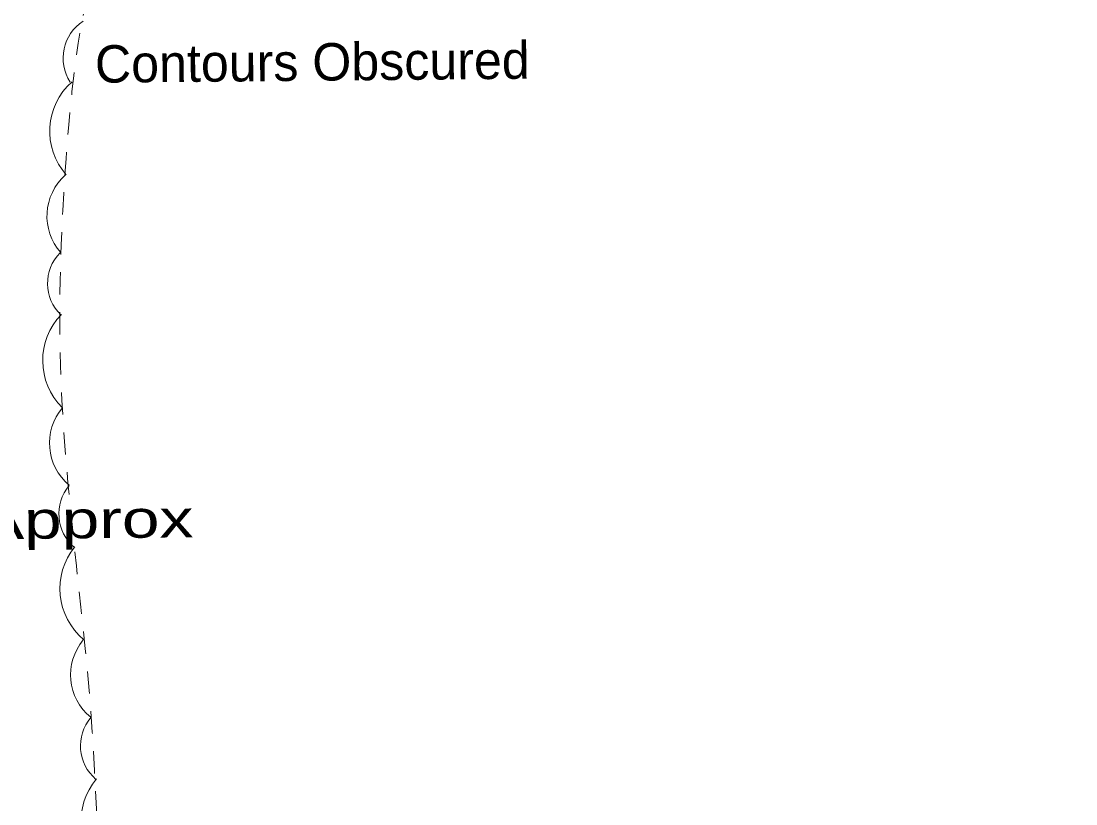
# Model space of a CAD drawing. Extents: x 2362213 to 2366494, y 6968794 to 6978110.
# Drawn here: x 2364627.7 to 2364762.8, y 6973266.2 to 6973366.5 of the extents above; entities that cross this region are included whole.
import ezdxf

# ---------------------------------------------------------------- set-up
doc = ezdxf.new("R2010")
doc.units = 0
doc.header["$LTSCALE"] = 1.9
doc.linetypes.add('LONG_DASHED', pattern=[7.5, 6, -1.5])
doc.linetypes.add('SHORT_DASHED', pattern=[2.7, 1.5, -1.2])
for name, color, linetype, lineweight in [('20', 7, 'Continuous', 25), ('29', 7, 'Continuous', 13), ('3', 7, 'Continuous', 25), ('31', 7, 'Continuous', 25)]:
    doc.layers.add(name, color=color, linetype=linetype, lineweight=lineweight)

msp = doc.modelspace()

# ---------------------------------------------------------------- linework, layer by layer
at = {"layer": '29'}
for centre, radius, start, end in [((2364638.738, 6973361.741), 5.632, 123.16221, 213.16221), ((2364639.85, 6973352.352), 8.454, 131.44781, 221.44781), ((2364638.086, 6973341.471), 7.048, 131.44781, 221.44781), ((2364636.743, 6973332.847), 5.632, 135.68907, 225.68907), ((2364638.945, 6973322.984), 8.454, 135.68907, 225.68907), ((2364638.415, 6973312.392), 7.048, 139.93829, 229.93829), ((2364638.196, 6973303.347), 5.632, 139.93829, 229.93829), ((2364641.151, 6973293.736), 8.454, 140.49305, 230.49305), ((2364641.119, 6973282.713), 7.048, 140.49305, 230.49305), ((2364640.963, 6973273.607), 5.632, 139.66213, 229.66213), ((2364643.843, 6973263.92), 8.454, 139.66213, 229.66213)]:
    msp.add_arc(centre, radius, start, end, dxfattribs=at)
at = {"layer": '29', "linetype": 'SHORT_DASHED'}
msp.add_spline([(2365037.9, 6973445.442), (2365023.867, 6973443.538), (2364999.858, 6973421.228), (2364985.979, 6973383.353), (2364961.682, 6973351.471), (2364919.882, 6973332.353), (2364891.333, 6973307.82), (2364852.932, 6973262.692), (2364825.656, 6973230.551), (2364794.303, 6973213.861), (2364759.119, 6973183.714), (2364726.228, 6973163.641), (2364691.145, 6973149.085), (2364672.071, 6973167.265), (2364648.319, 6973219.931), (2364641.358, 6973236.796), (2364636.841, 6973275.345), (2364632.955, 6973317.91), (2364633.839, 6973353.19), (2364642.437, 6973385.983), (2364662.883, 6973404.408), (2364697.318, 6973388.316), (2364703.318, 6973386.163), (2364702.987, 6973394.75), (2364679.658, 6973414.499), (2364653.986, 6973435.595), (2364631.869, 6973467.706), (2364629.652, 6973504.117), (2364635.711, 6973530.496), (2364651.373, 6973540.755), (2364660.079, 6973545.508), (2364682.24, 6973549.68), (2364708.599, 6973552.041), (2364711.122, 6973554.875), (2364716.112, 6973558.002), (2364707.645, 6973571.412), (2364721.228, 6973584.753), (2364740.489, 6973576.385), (2364750.789, 6973581.634), (2364740.985, 6973597.751), (2364740.587, 6973615.388), (2364760.636, 6973614.609), (2364784.012, 6973604.631), (2364796.396, 6973587.489), (2364771.96, 6973567.955), (2364755.353, 6973559.226), (2364752.077, 6973553.565), (2364768.906, 6973549.535), (2364787.761, 6973550.074), (2364820.279, 6973547.324), (2364834.075, 6973543.615), (2364850.314, 6973529.109), (2364856.022, 6973511.533), (2364865.139, 6973488.768), (2364883.65, 6973494.005), (2364902.284, 6973485.282), (2364914.875, 6973474.651), (2364943.698, 6973478.866), (2364973.379, 6973493.459), (2365009.261, 6973508.222), (2365035.34, 6973515.84), (2365039.397, 6973516.189)], degree=3, dxfattribs=at)
at = {"layer": '3', "linetype": 'LONG_DASHED'}
for points in [[(2364586.418, 6973732.225), (2364587.303, 6973681.251), (2364585.662, 6973600.522), (2364582.985, 6973495.062), (2364577.659, 6973423.248), (2364568.544, 6973352.398), (2364564.637, 6973277.537), (2364558.912, 6973186.489), (2364556.952, 6973116.226), (2364559.351, 6973045.936), (2364565.972, 6973011.287), (2364580.244, 6972998.572), (2364598.847, 6972995.149), (2364623.128, 6973000.381), (2364639.74, 6973009.769), (2364657.902, 6973019.033), (2364663.899, 6973045.691), (2364668.807, 6973072.129), (2364690.41, 6973094.006), (2364708.084, 6973111.485), (2364745.541, 6973141.434), (2364788.32, 6973159.721), (2364851.601, 6973188.196), (2364885.129, 6973205.245), (2364915.068, 6973224.471), (2364957.226, 6973259.495), (2364991.978, 6973286.847), (2365029.676, 6973321.948), (2365035.414, 6973327.423)], [(2365035.821, 6973346.657), (2365009.612, 6973321.197), (2364961.545, 6973279.697), (2364926.846, 6973250.044), (2364891.08, 6973227.243), (2364849.608, 6973205.197), (2364809.946, 6973184.348), (2364769.512, 6973163.503), (2364740.204, 6973148.522), (2364708.509, 6973131.97), (2364679.625, 6973111.234), (2364659.133, 6973099.798), (2364638.529, 6973090.722), (2364633.002, 6973061.988), (2364632.179, 6973043.439), (2364631.535, 6973024.962), (2364628.009, 6973014.918), (2364611.461, 6973008.45), (2364595.457, 6973014.018), (2364585.424, 6973021.643), (2364575.434, 6973049.999), (2364575.353, 6973067.879), (2364576.383, 6973108.941), (2364575.253, 6973166.653), (2364576.666, 6973250.3), (2364579.404, 6973334.51), (2364592.381, 6973455.7), (2364598.173, 6973557.429), (2364599.069, 6973657.462), (2364599.948, 6973705.963), (2364599.449, 6973730.979)]]:
    msp.add_spline(points, degree=3, dxfattribs=at)

# ---------------------------------------------------------------- texts
at = {"layer": '20', "width": 1.35}
msp.add_text('Approx', height=4.8, rotation=0.546, dxfattribs=at).set_placement((2364622.345, 6973300.078))
at = {"layer": '31'}
msp.add_text('Contours Obscured', height=4.8, rotation=0.546, dxfattribs=at).set_placement((2364637.208, 6973358.561))

doc.saveas('drawing.dxf')
